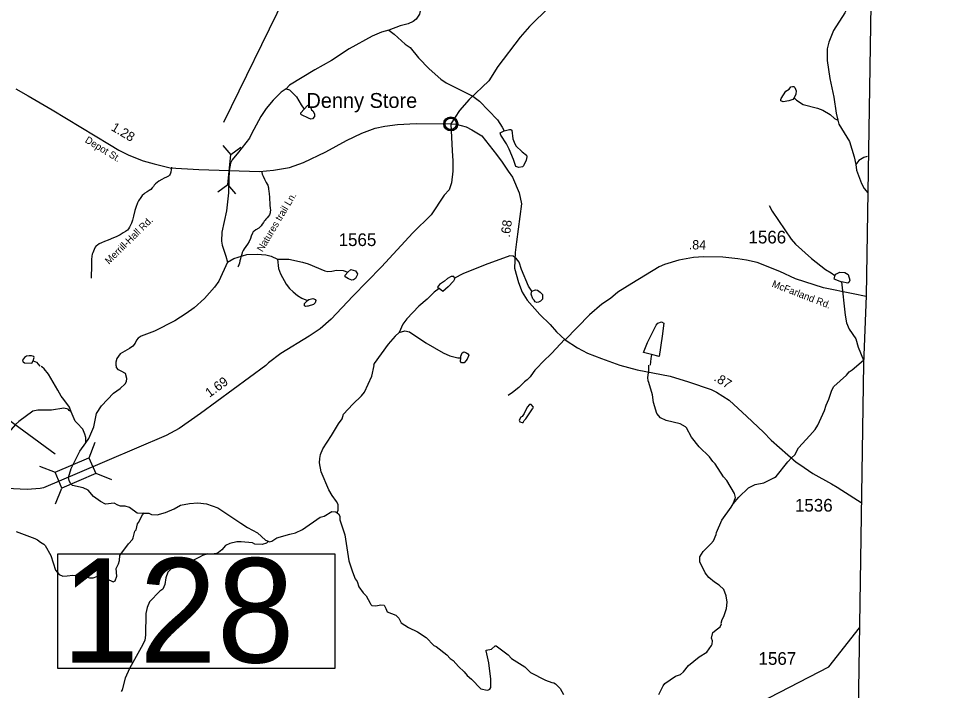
# Model space of a CAD drawing. Extents: x 1950930 to 2061844, y 904556 to 1017002.
# Drawn here: x 2047823 to 2060288, y 951158 to 960172 of the extents above; entities that cross this region are included whole.
import ezdxf

# ---------------------------------------------------------------- set-up
doc = ezdxf.new("R2010")
doc.units = 0
for name, color, linetype in [('Exist Boundary Political CountyLine', 7, 'Continuous'), ('Exist Civil Demographics Community CELL', 7, 'Continuous'), ('Exist Civil Demographics Community Label', 7, 'Continuous'), ('Exist Hydrographic Creek Single Shore', 7, 'Continuous'), ('Exist Hydrographic Misc Water Feature', 7, 'Continuous'), ('Exist Road Non-System Type 51', 7, 'Continuous'), ('Exist Road Non-System Type 51 Label', 7, 'Continuous'), ('Exist Road Primary Interstate Structure Ovrhead Sign Attributed CELL', 7, 'Continuous'), ('Exist Road Primary US Structure Standard Bridge CELL', 7, 'Continuous'), ('Exist Road Secondary Structure Pipe Number Label', 7, 'Continuous'), ('Exist Road Secondary Structure Standard Bridge CELL', 7, 'Continuous'), ('Exist Road Secondary Structure Standard Bridge Number Label', 7, 'Continuous'), ('Exist Road Secondary Type 41 Attributed', 7, 'Continuous'), ('Exist Road Secondary Type 51 Attributed', 7, 'Continuous'), ('Exist Road Secondary Type 51 Label', 7, 'Continuous'), ('Exist Road Secondary Type 51 Number Label', 7, 'Continuous')]:
    doc.layers.add(name, color=color, linetype=linetype)

msp = doc.modelspace()

# ---------------------------------------------------------------- linework, layer by layer
at = {"layer": 'Exist Boundary Political CountyLine'}
msp.add_lwpolyline([(2059857, 1016190), (2059992, 1014583), (2060288, 1010619), (2060242, 1008371), (2060207, 1006771), (2060178, 1005306), (2060151, 1003994), (2060127, 1003052), (2060086, 1001470), (2060083, 1001043), (2059970, 996247), (2059900, 992965), (2059781, 986401), (2059707, 983126), (2059583, 976558), (2059387, 966720), (2059310, 963431), (2059198, 956451), (2059161, 955539), (2058927, 940380), (2058725, 928102), (2058408, 910016), (2058297, 904796)], dxfattribs=at)
at = {"layer": 'Exist Civil Demographics Community CELL'}
msp.add_lwpolyline([(2053545, 958771), (2053546, 958776), (2053548, 958783), (2053551, 958790), (2053554, 958796), (2053557, 958802), (2053561, 958807), (2053565, 958811), (2053569, 958816), (2053575, 958820), (2053580, 958824), (2053585, 958827), (2053590, 958829), (2053596, 958832), (2053601, 958833), (2053606, 958835), (2053611, 958835), (2053615, 958836), (2053621, 958836), (2053626, 958836), (2053631, 958836), (2053636, 958835), (2053641, 958834), (2053646, 958833), (2053651, 958831), (2053658, 958828), (2053664, 958824), (2053669, 958821), (2053674, 958817), (2053678, 958814), (2053682, 958809), (2053686, 958805), (2053689, 958800), (2053692, 958795), (2053694, 958790), (2053696, 958785), (2053698, 958780), (2053699, 958775), (2053700, 958769), (2053701, 958765), (2053701, 958759), (2053701, 958753), (2053700, 958747), (2053699, 958742), (2053698, 958735), (2053696, 958730), (2053694, 958725), (2053690, 958719), (2053687, 958713), (2053684, 958709), (2053679, 958704), (2053674, 958699), (2053669, 958695), (2053664, 958691), (2053660, 958689), (2053653, 958686), (2053646, 958683), (2053640, 958681), (2053633, 958680), (2053629, 958680), (2053624, 958679), (2053619, 958679), (2053615, 958680), (2053609, 958680), (2053603, 958682), (2053598, 958683), (2053593, 958685), (2053589, 958687), (2053585, 958689), (2053578, 958693), (2053572, 958698), (2053567, 958702), (2053563, 958707), (2053560, 958711), (2053557, 958715), (2053553, 958722), (2053551, 958726), (2053549, 958730), (2053547, 958738), (2053545, 958745), (2053544, 958750), (2053544, 958756), (2053544, 958761), (2053545, 958768)], close=True, dxfattribs=at)
for centre, radius in [((2053623, 958758), 94.3), ((2053622, 958759), 76.7)]:
    msp.add_circle(centre, radius, dxfattribs=at)
at = {"layer": 'Exist Hydrographic Creek Single Shore'}
for points in [[(2053735, 961204), (2053679, 961170), (2053559, 960974), (2053488, 960910), (2053436, 960875), (2053400, 960861), (2053364, 960833), (2053336, 960793), (2053248, 960515), (2053228, 960457), (2053221, 960405), (2053225, 960345), (2053205, 960233), (2053157, 960163), (2053117, 960133), (2053053, 960101), (2052943, 960073), (2052791, 960016)], [(2052791, 960016), (2052695, 959988), (2052567, 959936), (2052260, 959767), (2052024, 959611), (2051800, 959486), (2051461, 959278), (2051413, 959230)], [(2052791, 960016), (2052863, 959964), (2053012, 959829), (2053076, 959783), (2053188, 959645), (2053334, 959497), (2053490, 959358), (2053563, 959310), (2053921, 959132), (2054009, 959065), (2054249, 958813), (2054314, 958717), (2054338, 958665)], [(2051413, 959230), (2051345, 959186), (2051239, 959077), (2051147, 958965), (2051075, 958859), (2050950, 958627), (2050924, 958566), (2050776, 958378), (2050689, 958276), (2050667, 958233), (2050651, 958134), (2050644, 958012), (2050639, 957834), (2050614, 957594), (2050552, 957306), (2050545, 957186), (2050553, 957130), (2050605, 956986), (2050625, 956902)], [(2059060, 958214), (2059069, 958138), (2059137, 957958), (2059169, 957894), (2059220, 957836)], [(2050625, 956902), (2050713, 956954), (2050885, 957007), (2051025, 957011), (2051141, 957003), (2051213, 956983), (2051297, 956943)], [(2051297, 956943), (2051449, 956946), (2051633, 956904), (2051709, 956880), (2051933, 956789), (2051973, 956777), (2052027, 956781), (2052089, 956795), (2052181, 956791), (2052241, 956771)], [(2051297, 956943), (2051313, 956820), (2051337, 956747), (2051412, 956609), (2051458, 956552), (2051506, 956504), (2051566, 956456), (2051626, 956420), (2051702, 956388)], [(2054712, 956514), (2054666, 956580), (2054571, 956805), (2054543, 956903), (2054507, 956949), (2054459, 956985), (2054415, 956987), (2054083, 956869), (2053787, 956748), (2053671, 956690)], [(2050625, 956902), (2050511, 956650), (2050454, 956570), (2050318, 956414), (2050178, 956293), (2050074, 956213), (2049921, 956117), (2049645, 955980), (2049469, 955912), (2049429, 955884), (2049405, 955856), (2049389, 955816), (2049357, 955776), (2049313, 955744), (2049185, 955675), (2049141, 955609), (2049130, 955561), (2049130, 955511)], [(2053671, 956690), (2053673, 956676), (2053660, 956648), (2053590, 956574), (2053518, 956510), (2053466, 956549)], [(2053671, 956690), (2053664, 956710), (2053628, 956710), (2053579, 956686), (2053540, 956650)], [(2053466, 956549), (2053398, 956501), (2053306, 956409), (2053194, 956315), (2053033, 956145), (2052979, 956071), (2052931, 955958)], [(2052931, 955958), (2052879, 955910), (2052781, 955802), (2052596, 955542), (2052586, 955518)], [(2057412, 953661), (2057488, 953751), (2057618, 953875), (2057710, 953919), (2057826, 953944), (2057966, 954016), (2057990, 954030), (2058148, 954224), (2058195, 954278), (2058239, 954318), (2058291, 954414), (2058443, 954579), (2058513, 954659), (2058547, 954715), (2058638, 954913), (2058660, 954985), (2058696, 955065), (2058738, 955185), (2058762, 955234), (2058933, 955386), (2058969, 955434), (2059009, 955460), (2059163, 955590)], [(2048725, 954481), (2048765, 954539), (2048833, 954695), (2048868, 954875), (2048938, 954975), (2049098, 955146), (2049186, 955210), (2049252, 955270), (2049270, 955302), (2049278, 955342), (2049257, 955408), (2049199, 955442), (2049163, 955460), (2049139, 955492), (2049135, 955512)], [(2052097, 953541), (2052113, 953575), (2052111, 953651), (2052089, 953693), (2052032, 953771), (2051988, 953849), (2051884, 954089), (2051860, 954211), (2051866, 954271), (2051875, 954321), (2051907, 954401), (2052023, 954577), (2052115, 954733), (2052165, 954801), (2052182, 954865), (2052310, 955000), (2052424, 955110), (2052466, 955158), (2052562, 955376), (2052595, 955516)], [(2057412, 953661), (2057444, 953745), (2057432, 953799), (2057328, 953973), (2057282, 954025), (2057170, 954198), (2057140, 954228), (2057093, 954292), (2056957, 954428), (2056855, 954556), (2056785, 954680), (2056771, 954696), (2056703, 954735), (2056515, 954781), (2056438, 954815), (2056390, 954871), (2056342, 955019), (2056328, 955123), (2056282, 955287), (2056270, 955311), (2056266, 955357), (2056283, 955449), (2056283, 955523)], [(2049505, 953538), (2049481, 953530), (2049413, 953534), (2049313, 953614), (2049253, 953630), (2049189, 953632), (2049153, 953642), (2049107, 953668), (2048989, 953657), (2048921, 953693), (2048830, 953759), (2048758, 953845), (2048688, 953877), (2048548, 953909), (2048518, 953933), (2048500, 953975), (2048492, 954015), (2048530, 954136), (2048647, 954369), (2048725, 954481)], [(2049505, 953538), (2049573, 953534), (2049605, 953519), (2049681, 953513), (2049793, 953545), (2049911, 953595), (2049997, 953643), (2050115, 953665), (2050227, 953676), (2050347, 953662), (2050497, 953608), (2050807, 953403), (2050893, 953343), (2051029, 953271), (2051138, 953173), (2051162, 953163)], [(2056415, 951105), (2056473, 951217), (2056495, 951249), (2056641, 951350), (2056705, 951373), (2056745, 951406), (2056813, 951494), (2056958, 951608), (2057058, 951670), (2057122, 951760), (2057130, 951780), (2057134, 951824), (2057122, 951860), (2057138, 951933), (2057202, 951982), (2057240, 952012), (2057258, 952050), (2057250, 952062), (2057267, 952107), (2057289, 952151), (2057321, 952257), (2057331, 952341), (2057319, 952427), (2057287, 952511), (2057227, 952569), (2057163, 952608), (2057086, 952672), (2057038, 952736), (2056964, 952884), (2056964, 952952), (2057008, 953020), (2057115, 953124), (2057149, 953164), (2057185, 953248), (2057187, 953277), (2057261, 953441), (2057385, 953617), (2057412, 953661)], [(2047789, 953291), (2048042, 953194), (2048078, 953176), (2048116, 953148), (2048162, 953120), (2048182, 953104), (2048256, 952968), (2048318, 952772), (2048368, 952712), (2048418, 952692), (2048477, 952694), (2048553, 952705), (2048710, 952691), (2048775, 952667), (2048826, 952669), (2048874, 952687), (2048924, 952693), (2049092, 952616), (2049119, 952629), (2049141, 952690), (2049132, 952794), (2049162, 952854), (2049178, 952902), (2049180, 952966), (2049298, 953126), (2049350, 953182), (2049362, 953204), (2049381, 953294), (2049399, 953314), (2049417, 953394), (2049433, 953410), (2049485, 953514), (2049505, 953538)], [(2051162, 953163), (2051190, 953151), (2051222, 953161), (2051288, 953204), (2051462, 953256), (2051541, 953270), (2051633, 953316), (2051871, 953481), (2051925, 953497), (2052027, 953559), (2052079, 953553), (2052097, 953541)], [(2052097, 953541), (2052117, 953527), (2052133, 953497), (2052133, 953445), (2052201, 953243), (2052256, 952897), (2052302, 952750), (2052342, 952657), (2052367, 952620), (2052391, 952546), (2052447, 952468), (2052487, 952428), (2052541, 952330), (2052549, 952310), (2052563, 952296), (2052619, 952292), (2052683, 952304), (2052731, 952302), (2052751, 952256), (2052771, 952212), (2052887, 952169), (2052925, 952127), (2052959, 952063), (2053056, 952003), (2053176, 951943), (2053294, 951867), (2053396, 951761), (2053426, 951748), (2053570, 951634), (2053614, 951586), (2053654, 951558), (2053727, 951478), (2053803, 951406), (2053843, 951358), (2053903, 951307), (2054027, 951179), (2054113, 951159), (2054131, 951165), (2054147, 951175), (2054159, 951199), (2054159, 951307), (2054135, 951529), (2054098, 951687), (2054100, 951699), (2054168, 951711), (2054220, 951757), (2054232, 951755), (2054338, 951675), (2054392, 951633), (2054436, 951588), (2054615, 951476), (2054695, 951396), (2054895, 951296), (2054979, 951265), (2055007, 951260), (2055027, 951248), (2055091, 951185), (2055135, 951101)]]:
    msp.add_lwpolyline(points, dxfattribs=at)
at = {"layer": 'Exist Hydrographic Misc Water Feature'}
for points in [[(2059064, 960618), (2059014, 960458), (2058911, 960248), (2058759, 960013), (2058696, 959857), (2058676, 959765), (2058676, 959609), (2058708, 959369), (2058763, 959118), (2058795, 958904), (2058817, 958810)], [(2051413, 959230), (2051461, 959218), (2051551, 959122), (2051615, 959014), (2051655, 958956)], [(2058053, 959086), (2058055, 959100), (2058119, 959200), (2058163, 959224), (2058186, 959255), (2058211, 959261)], [(2058211, 959261), (2058227, 959261), (2058239, 959249), (2058259, 959204), (2058255, 959157), (2058231, 959109)], [(2058231, 959109), (2058215, 959085), (2058159, 959068), (2058083, 959056), (2058051, 959068), (2058053, 959086)], [(2058231, 959109), (2058263, 959077), (2058351, 959019), (2058543, 958971), (2058615, 958941), (2058715, 958884), (2058773, 958833), (2058817, 958810)], [(2051712, 958836), (2051619, 958880), (2051611, 958890), (2051609, 958906), (2051655, 958956)], [(2051655, 958956), (2051699, 959004), (2051711, 959008), (2051743, 958976), (2051755, 958948), (2051771, 958932)], [(2051771, 958932), (2051795, 958896), (2051795, 958860), (2051768, 958828), (2051743, 958824), (2051712, 958836)], [(2058817, 958810), (2058829, 958754), (2058972, 958522), (2059036, 958316), (2059060, 958214)], [(2054338, 958665), (2054410, 958685), (2054430, 958685), (2054442, 958673), (2054458, 958557), (2054474, 958512), (2054498, 958465), (2054582, 958382)], [(2054466, 958283), (2054406, 958421), (2054370, 958493), (2054294, 958607), (2054286, 958637), (2054338, 958665)], [(2054582, 958382), (2054640, 958340), (2054644, 958316), (2054637, 958274), (2054599, 958194), (2054587, 958182), (2054535, 958174), (2054495, 958186), (2054466, 958283)], [(2059209, 958320), (2059164, 958308), (2059101, 958268), (2059060, 958214)], [(2057898, 957666), (2057938, 957590), (2058192, 957214), (2058249, 957145), (2058465, 956955), (2058653, 956807), (2058729, 956761), (2058777, 956724)], [(2052250, 956679), (2052206, 956709), (2052205, 956727), (2052241, 956771)], [(2052241, 956771), (2052281, 956805), (2052345, 956789), (2052373, 956749), (2052369, 956727)], [(2052369, 956727), (2052346, 956685), (2052318, 956665), (2052297, 956661), (2052250, 956679)], [(2058777, 956724), (2058765, 956682), (2058866, 956638)], [(2058777, 956724), (2058789, 956743), (2058845, 956770), (2058909, 956764), (2058933, 956752)], [(2058933, 956752), (2058957, 956738), (2058978, 956660), (2058965, 956630), (2058950, 956620), (2058866, 956638)], [(2053540, 956650), (2053470, 956605), (2053446, 956569), (2053466, 956549)], [(2058866, 956638), (2058914, 956192), (2058935, 956088), (2058971, 956004), (2059057, 955874), (2059088, 955765), (2059163, 955590)], [(2054740, 956392), (2054724, 956412), (2054700, 956476), (2054712, 956514)], [(2054712, 956514), (2054760, 956532), (2054788, 956528), (2054824, 956500), (2054852, 956468), (2054856, 956454)], [(2054856, 956454), (2054856, 956408), (2054828, 956380), (2054800, 956366), (2054776, 956364), (2054756, 956372), (2054740, 956392)], [(2051702, 956312), (2051678, 956308), (2051662, 956316), (2051662, 956348), (2051702, 956388)], [(2051702, 956388), (2051718, 956404), (2051772, 956416), (2051808, 956404), (2051812, 956388)], [(2051812, 956388), (2051802, 956360), (2051782, 956336), (2051710, 956314), (2051702, 956312)], [(2056315, 955935), (2056381, 956059), (2056400, 956083), (2056452, 956105), (2056481, 956087), (2056461, 955913)], [(2052931, 955958), (2053007, 955983), (2053071, 955969), (2053287, 955821), (2053523, 955687), (2053611, 955646), (2053719, 955622), (2053759, 955622)], [(2056317, 955665), (2056209, 955693), (2056263, 955827), (2056315, 955935)], [(2056461, 955913), (2056421, 955639), (2056317, 955665)], [(2053759, 955622), (2053756, 955642), (2053775, 955686), (2053799, 955702), (2053835, 955686)], [(2053835, 955686), (2053851, 955674), (2053864, 955654), (2053843, 955602), (2053824, 955582)], [(2047963, 955645), (2047930, 955641), (2047902, 955623), (2047876, 955589), (2047878, 955573), (2047886, 955567)], [(2047886, 955567), (2047902, 955555), (2048002, 955549), (2048020, 955581)], [(2048020, 955581), (2048034, 955625), (2048026, 955637), (2047997, 955649), (2047963, 955645)], [(2048020, 955581), (2048062, 955561), (2048108, 955509)], [(2053824, 955582), (2053804, 955554), (2053768, 955554), (2053755, 955570), (2053759, 955622)], [(2056317, 955665), (2056306, 955609), (2056300, 955523)], [(2048528, 954897), (2048508, 954959), (2048430, 955060), (2048396, 955104), (2048352, 955188), (2048226, 955400), (2048165, 955472), (2048133, 955500), (2048125, 955510)], [(2048528, 954897), (2048502, 954914), (2048490, 954932), (2048432, 954944), (2048266, 954920), (2048082, 954916), (2048016, 954904), (2047825, 954765), (2047781, 954727), (2047691, 954623), (2047671, 954605), (2047493, 954583)], [(2054646, 954958), (2054608, 954872), (2054579, 954834), (2054562, 954826), (2054540, 954782), (2054552, 954762), (2054579, 954754)], [(2054682, 954882), (2054718, 954936), (2054726, 954940), (2054732, 954960), (2054702, 954996), (2054678, 954994), (2054646, 954958)], [(2048725, 954481), (2048725, 954549), (2048713, 954597), (2048687, 954661), (2048611, 954745), (2048581, 954771), (2048528, 954897)], [(2054579, 954754), (2054593, 954754), (2054609, 954780), (2054630, 954802), (2054682, 954882)], [(2051162, 953163), (2051162, 953147), (2051148, 953133), (2051090, 953115), (2050994, 953119), (2050962, 953137), (2050812, 953151), (2050754, 953150), (2050656, 953131), (2050602, 953104), (2050552, 953044), (2050506, 953008), (2050478, 952996), (2050418, 952984), (2050362, 952992), (2050292, 952968), (2050260, 952948), (2050190, 952914), (2050054, 952837), (2049872, 952789), (2049826, 952745), (2049798, 952667), (2049787, 952577), (2049757, 952517), (2049719, 952491), (2049581, 952345), (2049547, 952268), (2049529, 952190), (2049526, 951898), (2049516, 951832), (2049492, 951776), (2049311, 951454), (2049253, 951324), (2049211, 951166), (2049199, 951142)]]:
    msp.add_lwpolyline(points, dxfattribs=at)
at = {"layer": 'Exist Road Non-System Type 51'}
for points in [[(2049873, 958178), (2049872, 958149), (2049866, 958113), (2049862, 958096), (2049857, 958084), (2049847, 958069), (2049833, 958056), (2049808, 958044), (2049778, 958029), (2049746, 958012), (2049706, 957990), (2049683, 957974), (2049659, 957955), (2049643, 957938), (2049633, 957920), (2049617, 957900), (2049599, 957880), (2049575, 957863), (2049547, 957848), (2049517, 957830), (2049502, 957817), (2049483, 957798), (2049462, 957773), (2049433, 957727), (2049420, 957699), (2049396, 957635), (2049382, 957596), (2049364, 957521), (2049350, 957465), (2049337, 957427), (2049325, 957401), (2049312, 957374), (2049299, 957350), (2049284, 957332), (2049258, 957317), (2049226, 957296), (2049185, 957272), (2049134, 957245), (2049096, 957228), (2049026, 957201), (2048978, 957182), (2048936, 957164), (2048906, 957150), (2048880, 957132), (2048865, 957122), (2048853, 957107), (2048836, 957074), (2048819, 957031), (2048811, 957009), (2048805, 956983), (2048803, 956941), (2048800, 956864), (2048797, 956690)], [(2051083, 958124), (2051088, 958106), (2051094, 958086), (2051105, 958058), (2051124, 958017), (2051147, 957974), (2051159, 957952), (2051166, 957935), (2051174, 957915), (2051176, 957903), (2051179, 957882), (2051182, 957856), (2051184, 957821), (2051189, 957775), (2051192, 957741), (2051194, 957703), (2051196, 957669), (2051201, 957628), (2051202, 957600), (2051201, 957579), (2051200, 957564), (2051196, 957552), (2051189, 957539), (2051179, 957522), (2051158, 957499), (2051142, 957481), (2051132, 957468), (2051120, 957453), (2051109, 957437), (2051093, 957414), (2051078, 957392), (2051067, 957378), (2051046, 957358), (2051006, 957336), (2050983, 957321), (2050969, 957309), (2050962, 957293), (2050946, 957252), (2050936, 957221), (2050916, 957181), (2050893, 957144), (2050873, 957114), (2050851, 957084), (2050836, 957061), (2050822, 957032), (2050818, 957012), (2050806, 956975), (2050799, 956950), (2050794, 956922), (2050786, 956892), (2050768, 956846), (2050764, 956835)], [(2055152, 955871), (2054973, 955680), (2054865, 955571), (2054778, 955480), (2054752, 955456), (2054729, 955424), (2054688, 955366), (2054650, 955326), (2054614, 955299), (2054537, 955221), (2054453, 955154), (2054395, 955115)]]:
    msp.add_lwpolyline(points, dxfattribs=at)
at = {"layer": 'Exist Road Primary Interstate Structure Ovrhead Sign Attributed CELL'}
for p, q in [((2050564, 958468), (2050672, 958342)), ((2050805, 958443), (2050672, 958342)), ((2050630, 957947), (2050672, 958342)), ((2050497, 957846), (2050630, 957947)), ((2050738, 957820), (2050630, 957947))]:
    msp.add_line(p, q, dxfattribs=at)
at = {"layer": 'Exist Road Secondary Structure Pipe Number Label'}
msp.add_line((2050579, 958784), (2053259, 964258), dxfattribs=at)
at = {"layer": 'Exist Road Secondary Structure Standard Bridge CELL'}
for p, q in [((2048769, 954279), (2048853, 954489)), ((2048103, 954168), (2048313, 954084)), ((2048858, 954071), (2049068, 953987)), ((2048320, 953661), (2048404, 953871))]:
    msp.add_line(p, q, dxfattribs=at)
msp.add_lwpolyline([(2048313, 954084), (2048768, 954280), (2048860, 954067), (2048404, 953871)], close=True, dxfattribs=at)
at = {"layer": 'Exist Road Secondary Structure Standard Bridge Number Label'}
msp.add_line((2048312, 954329), (2043748, 957670), dxfattribs=at)
msp.add_lwpolyline([(2048351, 952989), (2052067, 952989), (2052067, 951453), (2048351, 951453)], close=True, dxfattribs=at)
at = {"layer": 'Exist Road Secondary Type 41 Attributed'}
for points in [[(2054946, 960329), (2054680, 960067), (2054556, 959922), (2054253, 959528), (2054133, 959338), (2053872, 959087), (2053740, 958939), (2053623, 958758)], [(2059197, 956442), (2059025, 956477), (2058627, 956559), (2058251, 956678), (2058038, 956778), (2057736, 956899), (2057592, 956930), (2057476, 956950), (2057276, 956969), (2057016, 956975), (2056880, 956965), (2056684, 956930), (2056492, 956874), (2056420, 956840), (2056054, 956619), (2055867, 956499), (2055767, 956417), (2055649, 956338), (2055485, 956198), (2055156, 955862)]]:
    msp.add_lwpolyline(points, dxfattribs=at)
at = {"layer": 'Exist Road Secondary Type 51 Attributed'}
for points in [[(2047788, 959230), (2047950, 959137), (2048272, 958949), (2049041, 958481), (2049170, 958408), (2049303, 958340), (2049494, 958262), (2049643, 958222), (2049856, 958170), (2050240, 958145), (2050651, 958134), (2051058, 958119), (2051242, 958136), (2051458, 958176), (2051648, 958243), (2051945, 958382), (2052222, 958534), (2052428, 958635), (2052610, 958700), (2052739, 958729), (2052907, 958749), (2053159, 958766), (2053623, 958758)], [(2053623, 958758), (2053641, 958399), (2053651, 958262), (2053649, 958123), (2053635, 957969), (2053601, 957872), (2053536, 957802), (2053358, 957539), (2053113, 957296), (2052695, 956840), (2052308, 956449), (2052019, 956140), (2051870, 956007), (2051722, 955913), (2051344, 955676), (2051176, 955554), (2051143, 955516), (2050265, 954875), (2049976, 954674), (2049862, 954610), (2049805, 954580), (2048611, 954070)], [(2053623, 958758), (2053695, 958756), (2053828, 958719), (2053906, 958680), (2054040, 958597), (2054237, 958350), (2054313, 958244), (2054392, 958124), (2054451, 958046), (2054543, 957833), (2054573, 957686), (2054506, 957177), (2054486, 957032), (2054480, 956821), (2054531, 956629), (2054579, 956499), (2054649, 956396), (2054819, 956201), (2054958, 956067), (2055042, 955969), (2055156, 955862)], [(2055156, 955862), (2055324, 955756), (2055460, 955682), (2055644, 955612), (2055892, 955523), (2056126, 955458), (2056565, 955375), (2056813, 955300), (2057117, 955196), (2057187, 955160), (2057359, 955053), (2057598, 954835), (2057821, 954622), (2057923, 954514), (2058256, 954222), (2058308, 954187), (2058484, 954068), (2058732, 953929), (2058807, 953887), (2058873, 953845), (2059132, 953677)], [(2048611, 954070), (2048157, 953875), (2048112, 953865), (2047939, 953853), (2047378, 953882), (2046967, 953886)], [(2056099, 950040), (2056430, 950328), (2057043, 950661), (2057349, 950796), (2057769, 950995), (2058698, 951475), (2059106, 951999)]]:
    msp.add_lwpolyline(points, dxfattribs=at)

# ---------------------------------------------------------------- texts
at = {"layer": 'Exist Civil Demographics Community Label'}
msp.add_text('Denny Store', height=200, dxfattribs=at).set_placement((2051686, 958973))
at = {"layer": 'Exist Road Non-System Type 51 Label'}
for s, rotation, p in [('Natures trail Ln.', 59.1486, (2051096, 957034)), ('Merrill-Hall Rd.', 44.5649, (2049036, 956869))]:
    msp.add_text(s, height=95, rotation=rotation, dxfattribs=at).set_placement(p)
at = {"layer": 'Exist Road Primary US Structure Standard Bridge CELL'}
for s, rotation, p in [('1.28', 329.4821, (2049055, 958679)), ('.68', 82.5052, (2054415, 957232)), ('.84', 358.7658, (2056816, 957077)), ('1.69', 36.1286, (2050385, 955083)), ('.87', 328.0045, (2057145, 955322))]:
    msp.add_text(s, height=125, rotation=rotation, dxfattribs=at).set_placement(p)
at = {"layer": 'Exist Road Secondary Structure Standard Bridge Number Label'}
msp.add_text('128', height=1400, dxfattribs=at).set_placement((2048401, 951532))
at = {"layer": 'Exist Road Secondary Type 51 Label'}
for s, rotation, p in [('Depot St.', 328.6838, (2048706, 958518)), ('McFarland Rd.', 339.0241, (2057924, 956576))]:
    msp.add_text(s, height=95, rotation=rotation, dxfattribs=at).set_placement(p)
at = {"layer": 'Exist Road Secondary Type 51 Number Label'}
for s, p in [('1566', (2057618, 957155)), ('1565', (2052118, 957120)), ('1536', (2058242, 953557)), ('1567', (2057753, 951501))]:
    msp.add_text(s, height=170, dxfattribs=at).set_placement(p)

doc.saveas('drawing.dxf')
